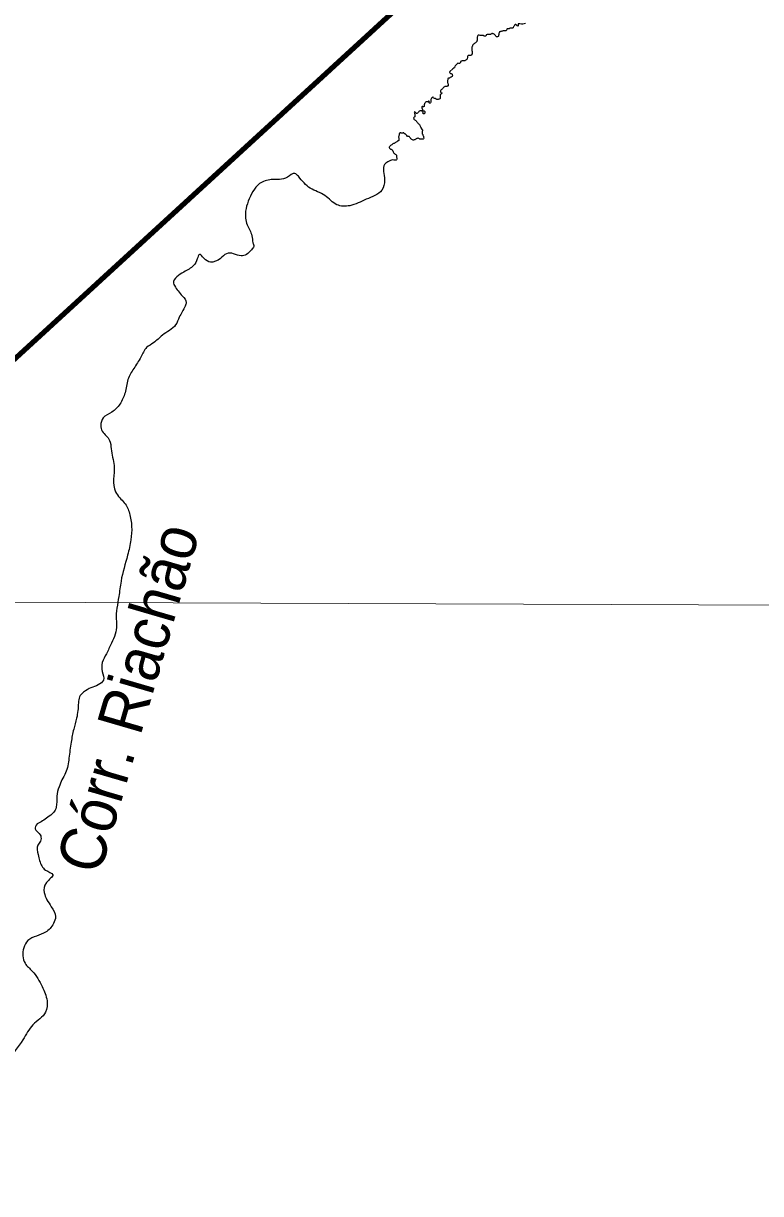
# Model space of a CAD drawing. Extents: x 553962 to 842807, y 8883888 to 9032388.
# Drawn here: x 709028 to 717089, y 8942881 to 8955681 of the extents above; entities that cross this region are included whole.
import ezdxf

# ---------------------------------------------------------------- set-up
doc = ezdxf.new("R2010")
doc.units = 0
doc.header["$LTSCALE"] = 200
for name, color, linetype, lineweight in [('1', 7, 'Continuous', 13), ('24', 7, 'Continuous', 25), ('9', 7, 'Continuous', 90)]:
    doc.layers.add(name, color=color, linetype=linetype, lineweight=lineweight)
doc.layers.add('49', color=7, linetype='Continuous')

msp = doc.modelspace()

# ---------------------------------------------------------------- linework, layer by layer
at = {"layer": '1'}
msp.add_line((565315.3, 8949866.8), (791497.7, 8949052.2), dxfattribs=at)
at = {"layer": '24'}
for points in [[(714307.1, 8955600.1), (714304, 8955601.1), (714298.9, 8955601.4), (714292.9, 8955601.7), (714286.8, 8955601.7), (714278.9, 8955600.3), (714272.9, 8955598.8), (714266.7, 8955597.3), (714259.7, 8955595), (714252.8, 8955594.3), (714245, 8955593.1), (714240, 8955590), (714234.9, 8955587.6)], [(714422.5, 8955656.9), (714409.4, 8955669.9), (714404.4, 8955669.6), (714400.1, 8955666.6), (714396.4, 8955662.1), (714394.1, 8955656), (714391.1, 8955649), (714387.8, 8955643.2), (714384.9, 8955638), (714382.2, 8955633.3), (714377.2, 8955630.9), (714371.7, 8955629.3), (714366, 8955629.3), (714360, 8955630.2), (714354, 8955628.7), (714348, 8955627.4), (714343.4, 8955624.8), (714338.5, 8955622.3), (714332.4, 8955622.6), (714324.9, 8955623.2), (714318.9, 8955623.2), (714315.3, 8955618.1), (714313.5, 8955613.2), (714311.4, 8955607.9), (714307.1, 8955600.1)], [(714516.3, 8955679.5), (714505.2, 8955675.5), (714490.4, 8955673.4), (714475.7, 8955673.4), (714456.3, 8955676), (714449, 8955676.8), (714443.4, 8955678.2), (714438, 8955678.2), (714437, 8955672.7), (714438.2, 8955667.2), (714439.5, 8955660.3), (714439.5, 8955655.1), (714434.7, 8955652.7), (714427.6, 8955654.7), (714422.5, 8955656.9)], [(714083.7, 8955543.8), (714079.6, 8955540.4), (714071.1, 8955540.4), (714066.2, 8955541.9), (714063, 8955546.8), (714059, 8955550.1), (714053.8, 8955550.6), (714048.5, 8955550.6), (714043, 8955550.6), (714036.6, 8955550), (714030.8, 8955550.1), (714023.6, 8955550.1), (714016.9, 8955551), (714012.4, 8955554.5), (714006.7, 8955553.5), (714001.3, 8955551.2), (713996.2, 8955547.2), (713993.1, 8955542.4), (713992.1, 8955536.6), (713991.3, 8955529.2), (713991.3, 8955524.2), (713991.3, 8955519.2), (713991.3, 8955512.1), (713990.5, 8955503.1), (713989, 8955495.7), (713986.9, 8955490.6), (713984.7, 8955484.4), (713981.9, 8955479.2), (713977.2, 8955474.5), (713971.7, 8955469.7), (713965.6, 8955465.4), (713960.9, 8955461.5), (713955.6, 8955457.8), (713950.9, 8955455.5), (713946.6, 8955451.9), (713943.6, 8955447.3), (713938.5, 8955438.2), (713937.3, 8955433.3), (713934.3, 8955427.6), (713933, 8955422.1), (713931.3, 8955416.5), (713930.6, 8955410.5), (713930.6, 8955404.5), (713930.6, 8955398.6), (713931.1, 8955393.3), (713931.9, 8955388.1), (713932.2, 8955382.6), (713933.3, 8955375.8), (713934.6, 8955369.8), (713935.2, 8955364.5), (713935.4, 8955358.4), (713934.8, 8955348.7), (713933, 8955343.2), (713930.8, 8955338.6), (713927.1, 8955335.2), (713922.2, 8955332.9), (713915.7, 8955330.5), (713908.7, 8955330.5), (713903.7, 8955331.5), (713897.8, 8955330.9), (713891.7, 8955328.6), (713886.7, 8955325.3), (713884.2, 8955317.9), (713884.7, 8955312.1), (713878.8, 8955289.5)], [(714234.9, 8955587.6), (714231.1, 8955582.4), (714228.7, 8955576.5), (714228.1, 8955570.6), (714227.2, 8955564.5), (714225.4, 8955557.7), (714223.7, 8955550.8), (714223.1, 8955544.9), (714221.1, 8955540.2), (714217.5, 8955536.2), (714212, 8955533.7), (714206.5, 8955533.7), (714200.9, 8955535.3), (714196.4, 8955538.9), (714192.9, 8955543.2), (714189.3, 8955547.5), (714186.3, 8955551.7), (714182.6, 8955556.4), (714177.9, 8955560.6), (714173.7, 8955563.6), (714167.5, 8955566.5), (714161.6, 8955567.9), (714156.7, 8955569.8), (714150.7, 8955569.8), (714144.6, 8955568.9), (714138.6, 8955565.1), (714134.1, 8955561.6), (714129.1, 8955559.1), (714123.4, 8955559.4), (714117, 8955559.6), (714110.9, 8955559.9), (714105, 8955560.6), (714099.9, 8955560), (714092.8, 8955557.5), (714088.4, 8955554.7), (714086.2, 8955549.6), (714083.7, 8955543.8)], [(713878.8, 8955289.5), (713874.2, 8955286.4), (713869.1, 8955283), (713864.6, 8955279.4), (713860, 8955276.2), (713853.6, 8955273.2), (713846.6, 8955272.7), (713838.5, 8955271.8), (713832.4, 8955271.5), (713825.5, 8955271.3), (713818.2, 8955269.8), (713812.8, 8955268.1), (713808.2, 8955264.8), (713806.7, 8955259.8), (713806.1, 8955254.5), (713804.3, 8955248.6), (713800.8, 8955243.9), (713790, 8955244.1), (713776.4, 8955246.2), (713748.1, 8955216.4), (713746.5, 8955210.4), (713747.7, 8955205.5), (713744.2, 8955201.3), (713738.9, 8955198.7), (713733.8, 8955196.8), (713733, 8955191.3), (713724.2, 8955184.7)], [(713724.2, 8955184.7), (713691.1, 8955153.6), (713688, 8955143.6), (713699.4, 8955132.6), (713706.9, 8955131.7), (713712.6, 8955131.4), (713716, 8955126.6), (713717.7, 8955121.5), (713719, 8955115.9), (713718.7, 8955110.1), (713717.7, 8955104.2), (713714.7, 8955099.7), (713710.5, 8955096.9), (713706.5, 8955093.6), (713700.8, 8955092.2), (713695.3, 8955088.9), (713691, 8955085.4), (713686.6, 8955082.2), (713681.4, 8955083), (713676.3, 8955084.1), (713671.3, 8955080.9), (713669, 8955076.4), (713668.5, 8955070.3), (713668, 8955063.9), (713666.4, 8955056.1), (713665.5, 8955049.8), (713665.3, 8955042.3), (713665.3, 8955036.4), (713665.3, 8955031.3), (713668.6, 8955026.4), (713671.3, 8955022), (713673, 8955016.5), (713673, 8955011.2), (713673, 8955004.3), (713671.5, 8954998.5), (713668.2, 8954994.4), (713663, 8954993.4), (713657.6, 8954992.2), (713649.9, 8954991.3), (713644.5, 8954990.6), (713637.2, 8954989.3), (713631.6, 8954987.5), (713626.3, 8954984.3), (713620.7, 8954980.7), (713617.1, 8954975.5), (713613.4, 8954970.7), (713610.3, 8954966.2), (713606, 8954960.3), (713601.3, 8954956.8), (713596.7, 8954953.7), (713592.5, 8954949.9), (713589.5, 8954944.1), (713588.5, 8954937.1), (713589.2, 8954931.9), (713592.7, 8954925.1), (713597.6, 8954922.1), (713603.3, 8954921.6), (713606.8, 8954917.4), (713603.6, 8954913.2), (713599.4, 8954910.1), (713593.9, 8954908.3), (713589.4, 8954904.9), (713585.3, 8954900.2), (713583.8, 8954894.4), (713583.6, 8954888.2)], [(713505, 8954877.8), (713501.2, 8954875.5), (713496.3, 8954870.9), (713490.6, 8954864.2), (713488.4, 8954859.6), (713486.6, 8954854.7), (713484.2, 8954849.6), (713482.8, 8954843.6), (713482.1, 8954843), (713481.8, 8954828.2), (713481.8, 8954823), (713481.3, 8954818), (713478.7, 8954812.5), (713473.9, 8954809.6), (713468.4, 8954808.1), (713465.6, 8954812.5), (713464.7, 8954817.8), (713466, 8954823.2), (713466.6, 8954828.2), (713462.7, 8954832), (713457.1, 8954829.9), (713452.7, 8954826.9), (713448.3, 8954824.3)], [(713583.6, 8954888.2), (713584.6, 8954883.1), (713585.2, 8954877.5), (713585.2, 8954871.2), (713584.9, 8954866), (713583.3, 8954861), (713579.8, 8954857), (713575.2, 8954853.6), (713569.5, 8954851.9), (713563.3, 8954850.4), (713557.1, 8954849), (713549, 8954849), (713544.1, 8954850.9), (713539.6, 8954853.5), (713535.2, 8954858.3), (713530.1, 8954860.4), (713521.5, 8954861.1), (713516.5, 8954864.8), (713512.8, 8954868.2), (713509.9, 8954872.9), (713504.6, 8954877.6)], [(713415.1, 8954696.8), (713412.3, 8954692.1), (713405.5, 8954691.8), (713400.5, 8954693.4), (713398.6, 8954698.3), (713397.4, 8954703.3), (713394.8, 8954708.5), (713392.5, 8954714.3), (713387.5, 8954720.1), (713383.6, 8954723.4), (713378.7, 8954725), (713373.4, 8954725.7), (713366.9, 8954724.9), (713361.7, 8954723.7), (713357.7, 8954720.3), (713352.2, 8954716.7), (713347.7, 8954711), (713344.2, 8954706.1), (713340.1, 8954701.5), (713336.5, 8954697.9), (713331.3, 8954696.4), (713326.3, 8954696.7), (713321.7, 8954699), (713318.2, 8954703.1), (713314.7, 8954707.5), (713311.7, 8954711.9), (713306.5, 8954714), (713301.5, 8954709.9), (713302.5, 8954704.4), (713304.1, 8954699), (713305.9, 8954694), (713306.6, 8954688.8), (713308.1, 8954681.7), (713308.7, 8954676.5), (713308.7, 8954670), (713308, 8954663.7), (713306.5, 8954658.6), (713302, 8954655.1), (713297.5, 8954651.9), (713295, 8954647.4), (713295.6, 8954639.3), (713298.1, 8954633.4), (713302, 8954629.9), (713307, 8954625.1), (713312.2, 8954621.1), (713317.1, 8954618.2), (713321.9, 8954614.9), (713325.6, 8954610), (713329.4, 8954605.2), (713333.2, 8954600.5), (713336.7, 8954595.9), (713341.3, 8954591.5), (713344.4, 8954587), (713349, 8954582.3), (713353.6, 8954578.9), (713358.5, 8954573.9), (713360.9, 8954569), (713363.1, 8954563.9), (713365.8, 8954556.9), (713369.7, 8954551.6), (713372.7, 8954547.2), (713374.2, 8954542.2), (713375.5, 8954537.1), (713376.9, 8954531.6), (713390.6, 8954512.4)], [(713411.8, 8954794.4), (713408.5, 8954772.1), (713403.1, 8954769.8), (713397.4, 8954770.3), (713396, 8954771.3), (713389.8, 8954770.6), (713384.5, 8954768.5), (713383.7, 8954762.8), (713383.7, 8954755.9)], [(713383.7, 8954755.9), (713390, 8954738.2), (713392.8, 8954733.1), (713396.4, 8954729.1), (713400.9, 8954726.4), (713409.4, 8954723.2), (713414.1, 8954720.9), (713418.7, 8954717.5), (713419, 8954712.4), (713419, 8954706.9), (713417.5, 8954701.8), (713415.1, 8954696.8)], [(713423.1, 8954821.7), (713422.8, 8954818.9), (713420.4, 8954813.9), (713417.3, 8954808.7), (713414.4, 8954804), (713414.4, 8954798.8), (713411.8, 8954794.4)], [(713448.3, 8954824.3), (713443, 8954823.6), (713436.9, 8954823.6), (713431.1, 8954823.5), (713423.1, 8954821.5)], [(713229.2, 8954445.5), (713220.4, 8954455.7), (713214.5, 8954461.2), (713210.9, 8954465.8), (713206.4, 8954468.9), (713201.3, 8954471.5), (713195.4, 8954474.7), (713191.7, 8954478.3), (713187.4, 8954482.7), (713180.8, 8954482.6), (713175.8, 8954481.5), (713170.8, 8954480.4), (713165.2, 8954480.4), (713159.8, 8954482.2), (713154.6, 8954483), (713147.7, 8954483.7), (713141.9, 8954481.6), (713138.1, 8954470.5), (713137.2, 8954462.9), (713136.5, 8954457.3), (713133.9, 8954451.5), (713131.7, 8954446.4), (713130.2, 8954441), (713130.9, 8954436), (713131.5, 8954430.1), (713132.8, 8954422.3), (713133.5, 8954416.6), (713134.1, 8954410.6), (713133.8, 8954405.6), (713131.6, 8954401.1), (713127.6, 8954398), (713122.8, 8954395.4), (713118.2, 8954392.8), (713113.5, 8954388.2), (713109.7, 8954384.6), (713103.8, 8954381), (713097.1, 8954377.7), (713091.9, 8954374.4), (713085.8, 8954371.3), (713080.7, 8954368.8), (713074.7, 8954366.9), (713067.9, 8954362.2), (713063.7, 8954358.6), (713059.7, 8954355.1), (713055.1, 8954351.5), (713048.2, 8954347.9), (713042.8, 8954344.3), (713038.6, 8954340.4), (713035, 8954335.6), (713030.7, 8954331.8), (713028, 8954327.5), (713027.8, 8954322.3), (713029.7, 8954317.1), (713033.4, 8954312.2), (713038.7, 8954309.1), (713043.6, 8954307.2), (713048.9, 8954304.3), (713054.5, 8954301.2), (713059, 8954298), (713062.8, 8954294.3), (713065.3, 8954289.8), (713066.8, 8954284.8), (713069.4, 8954280.2), (713070.9, 8954274.6), (713073.7, 8954269.2)], [(713390.6, 8954512.4), (713390.3, 8954505.2), (713389.8, 8954499.3), (713389.5, 8954493.5), (713387.8, 8954479.9), (713389.8, 8954474.5), (713392.8, 8954469.2), (713395.3, 8954464.4), (713396.6, 8954457.8), (713398.5, 8954452.9), (713401.1, 8954447.1), (713402.7, 8954442.3), (713404.4, 8954437.5), (713405.7, 8954431.2), (713405.7, 8954426), (713404.1, 8954420.3), (713398.7, 8954415.7), (713392.6, 8954414.4), (713387, 8954414.2), (713381.8, 8954415.9), (713374.3, 8954414.9), (713367.8, 8954414.2), (713362.5, 8954416.7), (713357.9, 8954419.2), (713352.6, 8954422.4), (713345.1, 8954425), (713339.8, 8954424.3), (713335.1, 8954422.7), (713329, 8954420.7), (713324.1, 8954419.2), (713319.3, 8954416), (713313.1, 8954410.9), (713307.6, 8954407.2), (713300.2, 8954406.6), (713294, 8954405.8), (713288.1, 8954405.2), (713280.9, 8954407.3), (713276.2, 8954409.8), (713271, 8954414.4), (713265.9, 8954419.2), (713261.2, 8954424.5), (713258.1, 8954429), (713253.9, 8954434.3), (713250, 8954438.7), (713245.6, 8954442.5), (713240.2, 8954444.2), (713229.2, 8954445.5)], [(713073.7, 8954269.2), (713076.6, 8954263.4), (713080.6, 8954259.9), (713085.1, 8954256.4), (713090, 8954254.4), (713094.5, 8954251.6), (713100.2, 8954248.5), (713104.7, 8954246.1), (713107.9, 8954241.3), (713109.3, 8954236.4), (713109.3, 8954231.3), (713109.3, 8954226), (713109.3, 8954219.8), (713109.9, 8954212.4), (713109.9, 8954205.7), (713109.9, 8954200.2), (713109.7, 8954195), (713108.7, 8954189.2), (713104.5, 8954185.5), (713099.5, 8954185.1), (713094.2, 8954185.7), (713088.9, 8954185.7), (713083.8, 8954187), (713078.7, 8954187), (713059.3, 8954187.3)]]:
    msp.add_lwpolyline(points, dxfattribs=at)
for points in [[(713059.3, 8954187.3), (712976.6, 8954138.8), (712976.6, 8953968.3), (712946.6, 8953858), (712776.2, 8953757.7), (712595.7, 8953687.5), (712455.4, 8953697.6), (712325.1, 8953797.8), (712164.7, 8953878.1), (712034.4, 8954008.5), (711995.3, 8954040.5), (711915.1, 8954000.4), (711738.7, 8953972.3), (711610.4, 8953928.2), (711538.3, 8953844), (711486.1, 8953735.7), (711458.1, 8953627.4), (711474.1, 8953478.9), (711526.2, 8953358.6), (711538.3, 8953282.4), (711546.3, 8953242.3), (711522.2, 8953206.2), (711466.1, 8953154), (711410, 8953138), (711325.8, 8953162.1), (711249.6, 8953162.1), (711181.4, 8953109.9), (711073.2, 8953069.8), (711001, 8953113.9), (710952.9, 8953154), (710928.8, 8953105.9), (710888.7, 8953033.7), (710780.5, 8952961.5), (710704.3, 8952909.3), (710668.2, 8952841.1), (710680.2, 8952813.1), (710764.5, 8952700.7)], [(710764.5, 8952700.7), (710808.6, 8952628.5), (710796.5, 8952588.4), (710732.4, 8952468.1), (710692.3, 8952383.8), (710547.9, 8952271.5), (710451.7, 8952187.3), (710375.5, 8952135.1), (710311.4, 8952030.8), (710235.2, 8951906.5), (710171.1, 8951786.1), (710139, 8951641.7), (710082.8, 8951517.4), (709994.7, 8951429.1), (709898.4, 8951365), (709874.4, 8951284.7), (709890.4, 8951220.5), (709970.6, 8951120.3), (709986.6, 8951028), (710018.7, 8950843.5), (710034.7, 8950558.7), (710082.8, 8950490.5), (710167.1, 8950382.2), (710187.1, 8950322), (710211.2, 8950177.6), (710203.1, 8950033.2), (710167.1, 8949864.7), (710094.9, 8949579.9), (710070.8, 8949411.4), (710042.8, 8949159.9), (710046.8, 8949099.7), (710030.7, 8948999.5), (709990.6, 8948903.2), (709934.5, 8948786.9), (709890.4, 8948690.6), (709890.4, 8948590.3), (709902.4, 8948498), (709846.3, 8948445.9), (709766.1, 8948413.8), (709685.9, 8948365.7), (709641.8, 8948313.5), (709629.8, 8948249.3), (709609.8, 8948080.9), (709577.7, 8947960.5), (709549.6, 8947820.1), (709525.6, 8947643.6), (709489.5, 8947483.2), (709449.4, 8947406.9), (709417.3, 8947330.7), (709393.2, 8947226.4), (709385.2, 8947106.1), (709357.2, 8947049.9), (709293, 8946997.8), (709236.9, 8946957.7), (709176.7, 8946925.6)], [(709176.7, 8946925.6), (709156.7, 8946869.4), (709176.7, 8946841.3), (709216.8, 8946793.2), (709212.8, 8946737.1), (709184.8, 8946692.9), (709188.8, 8946588.6), (709228.9, 8946464.3), (709269, 8946420.2), (709348.3, 8946367.6), (709278.6, 8946282.4), (709255.4, 8946174.1), (709332.8, 8946019.3), (709379.2, 8945910.9), (709356, 8945833.6), (709270.9, 8945740.7), (709077.4, 8945647.8), (709031, 8945570.4), (709046.4, 8945400.2), (709123.8, 8945315), (709232.2, 8945144.8), (709286.4, 8944990), (709270.9, 8944866.1), (709131.6, 8944726.8), (709023.2, 8944564.3), (708866.1, 8944324.4), (708770.1, 8944064.3), (708640.1, 8943959.1), (708473, 8943838.3), (708346, 8943708.3), (708209.8, 8943621.6), (708073.6, 8943479.2), (707894, 8943302.8), (707782.6, 8943216.1), (707649.5, 8943166.6), (707510.2, 8943110.8), (707315.1, 8943011.8), (707157.2, 8942922), (707169.6, 8942959.1), (707166.5, 8943030.3), (707135.6, 8943104.6), (707070.6, 8943126.3), (706943.7, 8943172.8), (706884.8, 8943231.6), (706869.3, 8943274.9), (706779.6, 8943281.1), (706661.9, 8943343), (706587.6, 8943398.7), (706538.1, 8943460.7), (706510.2, 8943556.6), (706445.2, 8943739.3), (706423.6, 8943791.9), (706374, 8943813.6), (706321.4, 8943844.5), (706264.7, 8943870.5)]]:
    msp.add_spline(points, degree=3, dxfattribs=at)
at = {"layer": '9'}
msp.add_lwpolyline([(705081.2, 8958366.8), (705509.2, 8948874.2), (720755.9, 8962863.6), (723053.6, 8963740.6)], dxfattribs=at)

# ---------------------------------------------------------------- texts
at = {"layer": '49', "width": 0.95}
msp.add_text('Córr. Riachão', height=500, rotation=73.734, dxfattribs=at).set_placement((709860.9, 8946353.1))

doc.saveas('drawing.dxf')
